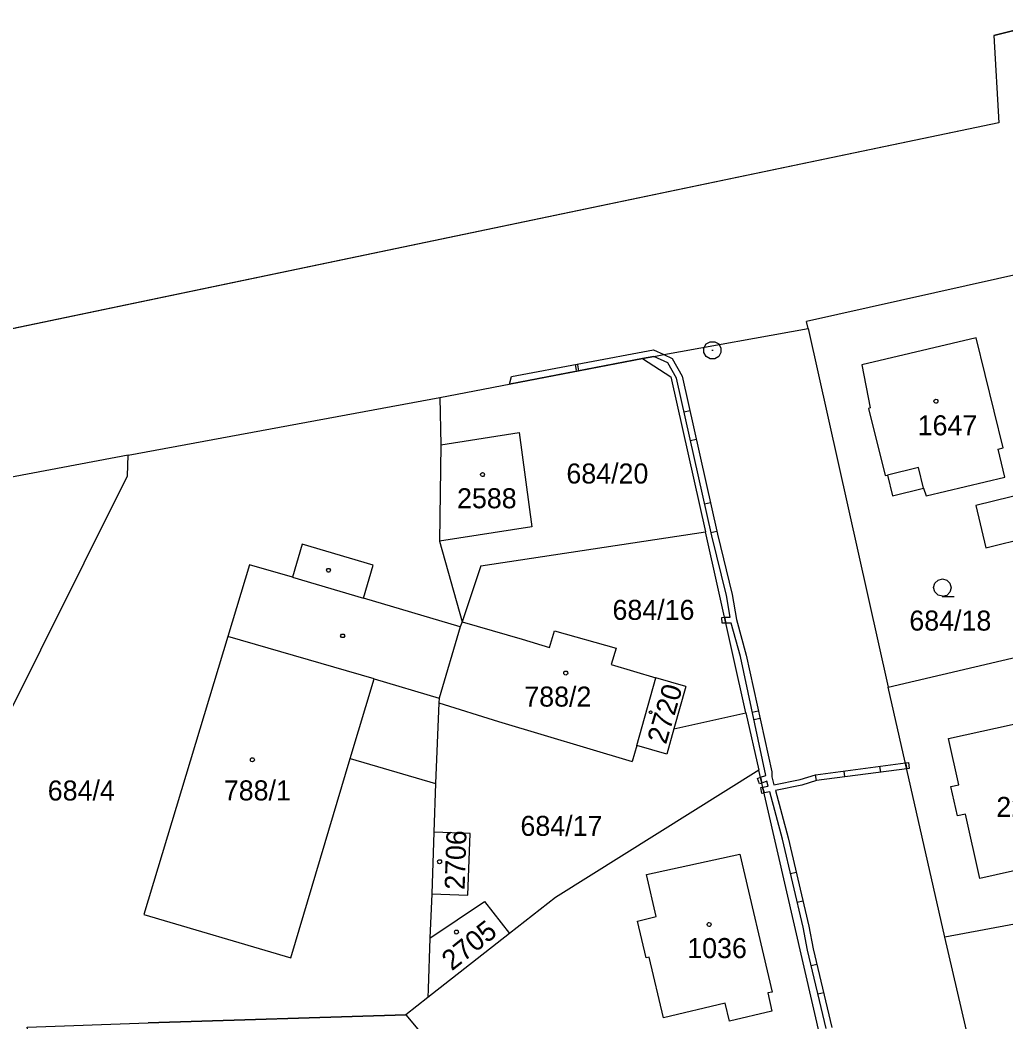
# Model space of a CAD drawing. Extents: x -777309 to -774195, y -1144706 to -1143600.
# Drawn here: x -774633.2 to -774549.5, y -1144509.8 to -1144424.8 of the extents above; entities that cross this region are included whole.
import ezdxf

# ---------------------------------------------------------------- set-up
doc = ezdxf.new("R2010")
doc.units = 0
for name, color, linetype in [('1', 7, 'Continuous'), ('11', 7, 'Continuous'), ('12', 7, 'Continuous'), ('13', 7, 'Continuous'), ('2', 7, 'Continuous'), ('3', 7, 'Continuous'), ('4', 7, 'Continuous'), ('5', 7, 'Continuous'), ('8', 7, 'Continuous')]:
    doc.layers.add(name, color=color, linetype=linetype)

msp = doc.modelspace()

# ---------------------------------------------------------------- linework, layer by layer
at = {"layer": '1'}
for p, q in [((-774550.57, -1144426.11), (-774492.93, -1144411.59)), ((-774550.57, -1144426.11), (-774550.13, -1144433.51)), ((-774550.13, -1144433.51), (-774643.48, -1144453.01)), ((-774547.32, -1144446.09), (-774566.46, -1144450.39)), ((-774566.33, -1144450.98), (-774566.46, -1144450.39)), ((-774578.56, -1144453.18), (-774566.33, -1144450.98)), ((-774566.33, -1144450.98), (-774559.53, -1144481.4)), ((-774552.05, -1144451.78), (-774561.77, -1144454.06)), ((-774549.76, -1144461.1), (-774552.05, -1144451.78)), ((-774580.38, -1144453.51), (-774579.42, -1144453.34)), ((-774579.42, -1144453.34), (-774578.56, -1144453.18)), ((-774597.58, -1144456.84), (-774580.38, -1144453.51)), ((-774580.38, -1144453.51), (-774577.98, -1144455.08)), ((-774561.77, -1144454.06), (-774561.05, -1144457.71)), ((-774577.98, -1144455.08), (-774575.04, -1144468.23)), ((-774624.01, -1144461.71), (-774597.58, -1144456.84)), ((-774597.58, -1144456.84), (-774597.5, -1144460.84)), ((-774561.05, -1144457.71), (-774561.2, -1144457.75)), ((-774561.2, -1144457.75), (-774559.79, -1144463.46)), ((-774597.5, -1144460.84), (-774590.84, -1144459.79)), ((-774590.84, -1144459.79), (-774589.77, -1144467.8)), ((-774597.5, -1144460.84), (-774597.59, -1144469.01)), ((-774624.01, -1144461.71), (-774653.29, -1144467.27)), ((-774624.07, -1144463.49), (-774624.01, -1144461.71)), ((-774550.21, -1144461.21), (-774549.76, -1144461.1)), ((-774549.62, -1144463.6), (-774550.21, -1144461.21)), ((-774644.71, -1144504.82), (-774624.07, -1144463.49)), ((-774559.79, -1144463.46), (-774559.6, -1144463.41)), ((-774559.6, -1144463.41), (-774559.17, -1144465.17)), ((-774556.31, -1144465.18), (-774549.62, -1144463.6)), ((-774559.17, -1144465.17), (-774556.53, -1144464.52)), ((-774556.53, -1144464.52), (-774556.31, -1144465.18)), ((-774589.77, -1144467.8), (-774597.59, -1144469.01)), ((-774594.1, -1144471.11), (-774575.04, -1144468.23)), ((-774571.6, -1144483.58), (-774575.04, -1144468.23)), ((-774609.26, -1144469.28), (-774610.08, -1144472.09)), ((-774603.24, -1144471.07), (-774609.26, -1144469.28)), ((-774597.59, -1144469.01), (-774595.67, -1144475.88)), ((-774613.72, -1144471.02), (-774615.56, -1144477.1)), ((-774610.08, -1144472.09), (-774613.72, -1144471.02)), ((-774604.06, -1144473.86), (-774603.24, -1144471.07)), ((-774594.1, -1144471.11), (-774595.67, -1144475.88)), ((-774595.84, -1144476.28), (-774604.06, -1144473.86)), ((-774595.84, -1144476.28), (-774597.64, -1144482.34)), ((-774595.67, -1144475.88), (-774595.84, -1144476.28)), ((-774595.67, -1144475.88), (-774590.59, -1144477.35)), ((-774615.56, -1144477.1), (-774622.7, -1144500.7)), ((-774588.27, -1144478.05), (-774587.84, -1144476.63)), ((-774587.84, -1144476.63), (-774582.62, -1144478.11)), ((-774559.53, -1144481.4), (-774540.35, -1144476.9)), ((-774590.59, -1144477.35), (-774588.27, -1144478.05)), ((-774582.62, -1144478.11), (-774583.04, -1144479.49)), ((-774583.04, -1144479.49), (-774579.24, -1144480.63)), ((-774580.87, -1144486.37), (-774579.24, -1144480.63)), ((-774576.69, -1144481.35), (-774579.24, -1144480.63)), ((-774576.69, -1144481.35), (-774577.71, -1144484.94)), ((-774554.72, -1144502.62), (-774559.53, -1144481.4)), ((-774597.66, -1144482.75), (-774597.93, -1144489.59)), ((-774597.64, -1144482.34), (-774597.66, -1144482.75)), ((-774597.66, -1144482.75), (-774592.59, -1144484.31)), ((-774577.71, -1144484.94), (-774571.6, -1144483.58)), ((-774571.6, -1144483.58), (-774570.51, -1144488.45)), ((-774592.59, -1144484.31), (-774581.26, -1144487.73)), ((-774554.4, -1144485.77), (-774547.02, -1144484.13)), ((-774577.71, -1144484.94), (-774578.32, -1144487.1)), ((-774580.87, -1144486.37), (-774581.26, -1144487.73)), ((-774578.32, -1144487.1), (-774580.87, -1144486.37)), ((-774553.52, -1144489.69), (-774554.4, -1144485.77)), ((-774610.23, -1144504.39), (-774605.17, -1144487.47)), ((-774605.17, -1144487.47), (-774597.93, -1144489.59)), ((-774570.51, -1144488.45), (-774587.76, -1144499.27)), ((-774565.18, -1144511.56), (-774570.51, -1144488.45)), ((-774597.93, -1144489.59), (-774598.07, -1144493.71)), ((-774554.21, -1144489.84), (-774553.52, -1144489.69)), ((-774553.66, -1144492.34), (-774554.21, -1144489.84)), ((-774552.97, -1144492.18), (-774553.66, -1144492.34)), ((-774551.76, -1144497.64), (-774552.97, -1144492.18)), ((-774598.07, -1144493.71), (-774598.26, -1144498.95)), ((-774595.01, -1144493.83), (-774598.07, -1144493.71)), ((-774595.2, -1144499.06), (-774595.01, -1144493.83)), ((-774542.44, -1144495.57), (-774551.76, -1144497.64)), ((-774598.26, -1144498.95), (-774598.41, -1144502.72)), ((-774598.26, -1144498.95), (-774595.2, -1144499.06)), ((-774587.76, -1144499.27), (-774591.66, -1144502.32)), ((-774598.41, -1144502.72), (-774593.79, -1144499.6)), ((-774593.79, -1144499.6), (-774591.66, -1144502.32)), ((-774622.7, -1144500.7), (-774610.23, -1144504.39)), ((-774545.81, -1144500.95), (-774554.72, -1144502.62)), ((-774591.66, -1144502.32), (-774598.2, -1144507.44)), ((-774549.34, -1144525.78), (-774554.72, -1144502.62)), ((-774598.41, -1144502.72), (-774598.57, -1144507.02)), ((-774598.59, -1144507.75), (-774600.47, -1144509.22)), ((-774598.57, -1144507.02), (-774598.59, -1144507.75)), ((-774598.2, -1144507.44), (-774598.59, -1144507.75)), ((-774600.47, -1144509.22), (-774622.31, -1144509.89)), ((-774600.47, -1144509.22), (-774596.01, -1144514.53))]:
    msp.add_line(p, q, dxfattribs=at)
at = {"layer": '11'}
msp.add_lwpolyline([(-774454, -1144408.27), (-774492.93, -1144411.59), (-774550.57, -1144426.11), (-774550.13, -1144433.51), (-774643.48, -1144453.01), (-774648.56, -1144453.29), (-774652.59, -1144453.21), (-774659.68, -1144452.39), (-774671.53, -1144449.5), (-774677.59, -1144447.3), (-774684.17, -1144444.45), (-774696.63, -1144438.42), (-774701.94, -1144435.76), (-774705.42, -1144434.73), (-774709.64, -1144434.17), (-774760.86, -1144436.38), (-774828.33, -1144440.79)], dxfattribs=at)
msp.add_lwpolyline([(-774600.47, -1144509.22), (-774596.01, -1144514.53), (-774601.65, -1144515.77), (-774599.82, -1144524.03), (-774593.91, -1144522.73), (-774595.61, -1144515), (-774593.24, -1144517.8), (-774591.62, -1144523.94), (-774590.05, -1144530.05), (-774591.74, -1144534.13), (-774592.37, -1144535.32), (-774593.38, -1144531.18), (-774599.58, -1144532.62), (-774597.82, -1144539.89), (-774594.37, -1144539.09), (-774595.3, -1144540.85), (-774599.13, -1144541.58), (-774624.51, -1144546.39), (-774625.5, -1144546.58), (-774632.6, -1144510.25), (-774622.31, -1144509.89)], close=True, dxfattribs=at)
at = {"layer": '12'}
for p, q in [((-774552.05, -1144451.78), (-774561.77, -1144454.06)), ((-774549.76, -1144461.1), (-774552.05, -1144451.78)), ((-774561.77, -1144454.06), (-774561.05, -1144457.71)), ((-774561.05, -1144457.71), (-774561.2, -1144457.75)), ((-774561.2, -1144457.75), (-774559.79, -1144463.46)), ((-774597.5, -1144460.84), (-774590.84, -1144459.79)), ((-774590.84, -1144459.79), (-774589.77, -1144467.8)), ((-774597.5, -1144460.84), (-774597.59, -1144469.01)), ((-774550.21, -1144461.21), (-774549.76, -1144461.1)), ((-774549.62, -1144463.6), (-774550.21, -1144461.21)), ((-774559.79, -1144463.46), (-774559.6, -1144463.41)), ((-774556.96, -1144462.76), (-774559.6, -1144463.41)), ((-774556.53, -1144464.52), (-774556.96, -1144462.76)), ((-774556.31, -1144465.18), (-774549.62, -1144463.6)), ((-774556.53, -1144464.52), (-774556.31, -1144465.18)), ((-774589.77, -1144467.8), (-774597.59, -1144469.01)), ((-774595.84, -1144476.28), (-774597.64, -1144482.34)), ((-774595.67, -1144475.88), (-774595.84, -1144476.28)), ((-774595.67, -1144475.88), (-774590.59, -1144477.35)), ((-774615.56, -1144477.1), (-774622.7, -1144500.7)), ((-774603.14, -1144480.69), (-774615.56, -1144477.1)), ((-774588.27, -1144478.05), (-774587.84, -1144476.63)), ((-774587.84, -1144476.63), (-774582.62, -1144478.11)), ((-774590.59, -1144477.35), (-774588.27, -1144478.05)), ((-774582.62, -1144478.11), (-774583.04, -1144479.49)), ((-774583.04, -1144479.49), (-774579.24, -1144480.63)), ((-774605.17, -1144487.47), (-774603.14, -1144480.69)), ((-774580.87, -1144486.37), (-774579.24, -1144480.63)), ((-774580.87, -1144486.37), (-774579.24, -1144480.63)), ((-774576.69, -1144481.35), (-774579.24, -1144480.63)), ((-774576.69, -1144481.35), (-774577.71, -1144484.94)), ((-774597.64, -1144482.34), (-774597.66, -1144482.75)), ((-774597.66, -1144482.75), (-774592.59, -1144484.31)), ((-774592.59, -1144484.31), (-774581.26, -1144487.73)), ((-774554.4, -1144485.77), (-774547.02, -1144484.13)), ((-774577.71, -1144484.94), (-774578.32, -1144487.1)), ((-774580.87, -1144486.37), (-774581.26, -1144487.73)), ((-774578.32, -1144487.1), (-774580.87, -1144486.37)), ((-774553.52, -1144489.69), (-774554.4, -1144485.77)), ((-774610.23, -1144504.39), (-774605.17, -1144487.47)), ((-774554.21, -1144489.84), (-774553.52, -1144489.69)), ((-774553.66, -1144492.34), (-774554.21, -1144489.84)), ((-774552.97, -1144492.18), (-774553.66, -1144492.34)), ((-774551.76, -1144497.64), (-774552.97, -1144492.18)), ((-774598.07, -1144493.71), (-774598.26, -1144498.95)), ((-774595.01, -1144493.83), (-774598.07, -1144493.71)), ((-774595.2, -1144499.06), (-774595.01, -1144493.83)), ((-774580.03, -1144497.31), (-774572.12, -1144495.58)), ((-774572.12, -1144495.58), (-774569.38, -1144507.28)), ((-774542.44, -1144495.57), (-774551.76, -1144497.64)), ((-774579.21, -1144500.88), (-774580.03, -1144497.31)), ((-774598.26, -1144498.95), (-774595.2, -1144499.06)), ((-774598.41, -1144502.72), (-774593.79, -1144499.6)), ((-774593.79, -1144499.6), (-774591.66, -1144502.32)), ((-774622.7, -1144500.7), (-774610.23, -1144504.39)), ((-774580.8, -1144501.26), (-774579.21, -1144500.88)), ((-774580.07, -1144504.38), (-774580.8, -1144501.26)), ((-774591.66, -1144502.32), (-774598.2, -1144507.44)), ((-774598.41, -1144502.72), (-774598.57, -1144507.02)), ((-774579.8, -1144504.32), (-774580.07, -1144504.38)), ((-774578.59, -1144509.46), (-774579.8, -1144504.32)), ((-774598.57, -1144507.02), (-774598.59, -1144507.75)), ((-774598.2, -1144507.44), (-774598.59, -1144507.75)), ((-774569.38, -1144507.28), (-774569.75, -1144507.36)), ((-774569.75, -1144507.36), (-774569.39, -1144508.89)), ((-774573.35, -1144508.22), (-774578.59, -1144509.46)), ((-774572.99, -1144509.75), (-774573.35, -1144508.22)), ((-774569.39, -1144508.89), (-774572.99, -1144509.75))]:
    msp.add_line(p, q, dxfattribs=at)
at = {"layer": '13'}
for p, q in [((-774591.49, -1144455.05), (-774579.43, -1144452.78)), ((-774579.42, -1144453.34), (-774580.38, -1144453.51)), ((-774586.085, -1144454.033), (-774585.992, -1144454.524)), ((-774585.78, -1144454.554), (-774585.875, -1144454.063)), ((-774576.852, -1144458.049), (-774576.364, -1144457.94)), ((-774575.814, -1144460.388), (-774576.302, -1144460.497)), ((-774575.105, -1144465.856), (-774574.617, -1144465.747)), ((-774574.079, -1144468.198), (-774574.565, -1144468.316)), ((-774569.9, -1144488.9), (-774572.07, -1144478.82)), ((-774571.59, -1144478.7), (-774569.41, -1144488.6)), ((-774571.058, -1144483.523), (-774570.569, -1144483.418)), ((-774570.407, -1144484.071), (-774570.896, -1144484.179)), ((-774560.258, -1144488.132), (-774560.192, -1144488.628)), ((-774563.205, -1144489.022), (-774563.27, -1144488.527)), ((-774568.5, -1144494.32), (-774569.58, -1144490.29)), ((-774569.09, -1144490.19), (-774568.02, -1144494.2)), ((-774567.82, -1144497.224), (-774567.333, -1144497.11)), ((-774566.769, -1144499.556), (-774567.256, -1144499.67)), ((-774566.07, -1144505.029), (-774565.583, -1144504.913)), ((-774565.002, -1144507.357), (-774565.488, -1144507.474))]:
    msp.add_line(p, q, dxfattribs=at)
for points in [[(-774579.43, -1144452.78), (-774578.56, -1144453.18), (-774577.86, -1144453.51), (-774577.01, -1144455.02)], [(-774577.49, -1144455.2), (-774578.22, -1144453.89), (-774579.42, -1144453.34)], [(-774580.38, -1144453.51), (-774591.66, -1144455.69), (-774591.49, -1144455.05)], [(-774577.01, -1144455.02), (-774574.02, -1144468.44), (-774572.78, -1144473.54)], [(-774573.26, -1144473.64), (-774574.5, -1144468.56), (-774577.49, -1144455.2)], [(-774572.07, -1144478.82), (-774572.84, -1144475.97), (-774573.3, -1144475.98), (-774573.42, -1144475.48), (-774572.95, -1144475.47), (-774573.26, -1144473.64)], [(-774572.78, -1144473.54), (-774572.41, -1144475.66), (-774571.59, -1144478.7)], [(-774569.58, -1144490.29), (-774570.06, -1144490.39), (-774570.18, -1144489.9), (-774569.71, -1144489.81), (-774569.82, -1144489.4), (-774570.26, -1144489.55), (-774570.37, -1144489.06), (-774569.9, -1144488.9)], [(-774569.41, -1144488.6), (-774569.4, -1144489.03), (-774569.22, -1144489.71), (-774567, -1144489.24), (-774565.71, -1144488.86)], [(-774565.61, -1144489.34), (-774566.87, -1144489.74), (-774569.09, -1144490.19)], [(-774564.8, -1144510.38), (-774566.38, -1144503.72), (-774566.75, -1144501.79), (-774568.5, -1144494.32)], [(-774568.02, -1144494.2), (-774566.27, -1144501.69), (-774565.9, -1144503.62), (-774564.3, -1144510.28)]]:
    msp.add_lwpolyline(points, dxfattribs=at)
for points in [[(-774573.65, -1144475.49), (-774573.42, -1144475.48), (-774573.3, -1144475.98), (-774573.63, -1144475.99)], [(-774565.71, -1144488.86), (-774558.07, -1144487.84), (-774557.96, -1144488.33), (-774565.61, -1144489.34)], [(-774558.07, -1144487.84), (-774557.8, -1144487.81), (-774557.74, -1144488.31), (-774557.96, -1144488.33)], [(-774570.37, -1144489.06), (-774570.26, -1144489.55), (-774570.44, -1144489.62), (-774570.61, -1144489.15)], [(-774570.18, -1144489.9), (-774570.06, -1144490.39), (-774570.24, -1144490.42), (-774570.33, -1144489.93)]]:
    msp.add_lwpolyline(points, close=True, dxfattribs=at)
at = {"layer": '3'}
msp.add_lwpolyline([(-774554.92, -1144473.7), (-774555.3, -1144473.6), (-774555.57, -1144473.33), (-774555.67, -1144472.96), (-774555.57, -1144472.59), (-774555.3, -1144472.32), (-774554.93, -1144472.22), (-774554.56, -1144472.32), (-774554.29, -1144472.59), (-774554.19, -1144472.97), (-774554.29, -1144473.35), (-774554.56, -1144473.62), (-774554.94, -1144473.72), (-774553.94, -1144473.72)], dxfattribs=at)
at = {"layer": '4'}
for p, q in [((-774556.96, -1144462.76), (-774559.6, -1144463.41)), ((-774556.53, -1144464.52), (-774556.96, -1144462.76)), ((-774545.65, -1144464.42), (-774552.08, -1144466)), ((-774552.08, -1144466), (-774551.23, -1144469.59)), ((-774551.23, -1144469.59), (-774544.77, -1144467.98)), ((-774610.08, -1144472.09), (-774604.06, -1144473.86)), ((-774603.14, -1144480.69), (-774615.56, -1144477.1)), ((-774605.17, -1144487.47), (-774603.14, -1144480.69)), ((-774603.14, -1144480.69), (-774597.64, -1144482.34)), ((-774580.03, -1144497.31), (-774572.12, -1144495.58)), ((-774572.12, -1144495.58), (-774569.38, -1144507.28)), ((-774579.21, -1144500.88), (-774580.03, -1144497.31)), ((-774580.8, -1144501.26), (-774579.21, -1144500.88)), ((-774580.07, -1144504.38), (-774580.8, -1144501.26)), ((-774579.8, -1144504.32), (-774580.07, -1144504.38)), ((-774578.59, -1144509.46), (-774579.8, -1144504.32)), ((-774569.38, -1144507.28), (-774569.75, -1144507.36)), ((-774569.75, -1144507.36), (-774569.39, -1144508.89)), ((-774573.35, -1144508.22), (-774578.59, -1144509.46)), ((-774572.99, -1144509.75), (-774573.35, -1144508.22)), ((-774569.39, -1144508.89), (-774572.99, -1144509.75))]:
    msp.add_line(p, q, dxfattribs=at)
at = {"layer": '5'}
for points in [[(-774555.48, -1144456.98), (-774555.38, -1144457), (-774555.33, -1144457.09), (-774555.31, -1144457.15), (-774555.33, -1144457.24), (-774555.41, -1144457.31), (-774555.48, -1144457.32), (-774555.57, -1144457.29), (-774555.63, -1144457.23), (-774555.65, -1144457.15), (-774555.63, -1144457.06), (-774555.55, -1144456.99)], [(-774593.95, -1144463.2), (-774593.85, -1144463.22), (-774593.8, -1144463.31), (-774593.78, -1144463.37), (-774593.8, -1144463.46), (-774593.88, -1144463.53), (-774593.95, -1144463.54), (-774594.04, -1144463.51), (-774594.1, -1144463.45), (-774594.12, -1144463.37), (-774594.1, -1144463.28), (-774594.02, -1144463.21)], [(-774606.93, -1144471.34), (-774606.84, -1144471.49), (-774606.93, -1144471.64), (-774607.11, -1144471.64), (-774607.2, -1144471.49), (-774607.11, -1144471.34)], [(-774605.73, -1144476.9), (-774605.64, -1144477.05), (-774605.73, -1144477.2), (-774605.91, -1144477.2), (-774606, -1144477.05), (-774605.91, -1144476.9)], [(-774586.89, -1144480.04), (-774586.79, -1144480.06), (-774586.74, -1144480.15), (-774586.72, -1144480.21), (-774586.74, -1144480.3), (-774586.82, -1144480.37), (-774586.89, -1144480.38), (-774586.98, -1144480.35), (-774587.04, -1144480.29), (-774587.06, -1144480.21), (-774587.04, -1144480.12), (-774586.96, -1144480.05)], [(-774579.69, -1144483.426), (-774579.623, -1144483.44), (-774579.59, -1144483.5), (-774579.576, -1144483.54), (-774579.59, -1144483.6), (-774579.643, -1144483.647), (-774579.69, -1144483.654), (-774579.75, -1144483.634), (-774579.79, -1144483.594), (-774579.804, -1144483.54), (-774579.79, -1144483.48), (-774579.737, -1144483.433)], [(-774613.48, -1144487.4), (-774613.38, -1144487.42), (-774613.33, -1144487.51), (-774613.31, -1144487.57), (-774613.33, -1144487.66), (-774613.41, -1144487.73), (-774613.48, -1144487.74), (-774613.57, -1144487.71), (-774613.63, -1144487.65), (-774613.65, -1144487.57), (-774613.63, -1144487.48), (-774613.55, -1144487.41)], [(-774597.59, -1144496.05), (-774597.49, -1144496.07), (-774597.44, -1144496.16), (-774597.42, -1144496.22), (-774597.44, -1144496.31), (-774597.52, -1144496.38), (-774597.59, -1144496.39), (-774597.68, -1144496.36), (-774597.74, -1144496.3), (-774597.76, -1144496.22), (-774597.74, -1144496.13), (-774597.66, -1144496.06)], [(-774574.72, -1144501.38), (-774574.62, -1144501.4), (-774574.57, -1144501.49), (-774574.55, -1144501.55), (-774574.57, -1144501.64), (-774574.65, -1144501.71), (-774574.72, -1144501.72), (-774574.81, -1144501.69), (-774574.87, -1144501.63), (-774574.89, -1144501.55), (-774574.87, -1144501.46), (-774574.79, -1144501.39)], [(-774596.16, -1144502.02), (-774596.06, -1144502.04), (-774596.01, -1144502.13), (-774595.99, -1144502.19), (-774596.01, -1144502.28), (-774596.09, -1144502.35), (-774596.16, -1144502.36), (-774596.25, -1144502.33), (-774596.31, -1144502.27), (-774596.33, -1144502.19), (-774596.31, -1144502.1), (-774596.23, -1144502.03)]]:
    msp.add_lwpolyline(points, close=True, dxfattribs=at)
at = {"layer": '8'}
msp.add_line((-774574.49, -1144452.82), (-774574.39, -1144452.82), dxfattribs=at)
msp.add_lwpolyline([(-774574.25, -1144452.1), (-774573.91, -1144452.29), (-774573.72, -1144452.63), (-774573.72, -1144453.02), (-774573.91, -1144453.36), (-774574.25, -1144453.55), (-774574.64, -1144453.55), (-774574.98, -1144453.36), (-774575.17, -1144453.02), (-774575.17, -1144452.63), (-774574.98, -1144452.29), (-774574.64, -1144452.1)], close=True, dxfattribs=at)

# ---------------------------------------------------------------- texts
at = {"layer": '2'}
for s, p in [('1647', (-774557.027, -1144460.04)), ('684/20', (-774586.833, -1144464.13)), ('2588', (-774596.113, -1144466.23)), ('684/16', (-774582.923, -1144475.7)), ('684/18', (-774557.733, -1144476.61)), ('788/2', (-774590.403, -1144483.06)), ('684/4', (-774630.843, -1144491.03)), ('788/1', (-774615.903, -1144491.02)), ('2217', (-774550.353, -1144492.42)), ('684/17', (-774590.733, -1144494.03)), ('1036', (-774576.577, -1144504.4))]:
    msp.add_text(s, height=1.7, dxfattribs=at).set_placement(p)
for s, rotation, p in [('2720', 73.68237, (-774578.383, -1144486.322)), ('2706', 88.12091, (-774595.472, -1144498.633)), ('2705', 38.38817, (-774596.554, -1144505.533))]:
    msp.add_text(s, height=1.7, rotation=rotation, dxfattribs=at).set_placement(p)

doc.saveas('drawing.dxf')
